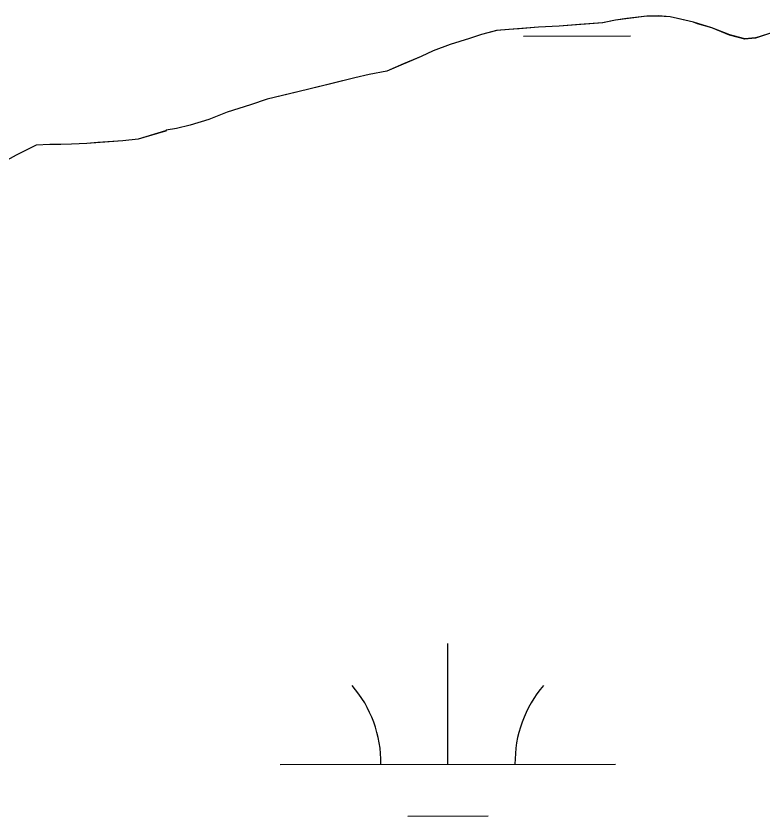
# Model space of a CAD drawing. Extents: x 3279314 to 3317160, y 734079 to 759431.
# Drawn here: x 3295592.9 to 3295815.6, y 743644.8 to 743883.4 of the extents above; entities that cross this region are included whole.
import ezdxf

# ---------------------------------------------------------------- set-up
doc = ezdxf.new("R2010")
doc.units = 0
for name, color, linetype in [('V-SITE-VEGE', 7, 'Continuous'), ('V-TOPO-SHOR', 7, 'Continuous'), ('V-WETL-SWMP', 7, 'Continuous')]:
    doc.layers.add(name, color=color, linetype=linetype)

msp = doc.modelspace()

# ---------------------------------------------------------------- linework, layer by layer
at = {"layer": 'V-SITE-VEGE'}
for p, q in [((3295781, 743883.39), (3295771.66, 743882.15)), ((3295784.36, 743883.41), (3295781, 743883.39)), ((3295787.95, 743883.19), (3295784.36, 743883.41)), ((3295794.91, 743881.55), (3295787.95, 743883.19)), ((3295754.9, 743880.38), (3295748.67, 743880.11)), ((3295767.83, 743881.41), (3295754.9, 743880.38)), ((3295771.66, 743882.15), (3295767.83, 743881.41)), ((3295796.12, 743881.12), (3295794.91, 743881.55)), ((3295800.41, 743879.84), (3295796.12, 743881.12)), ((3295736.21, 743879.09), (3295731.67, 743877.87)), ((3295748.67, 743880.11), (3295736.21, 743879.09)), ((3295805.69, 743877.71), (3295800.41, 743879.84)), ((3295817.91, 743878.25), (3295813.36, 743876.79)), ((3295728.08, 743876.65), (3295722.34, 743874.94)), ((3295731.67, 743877.87), (3295728.08, 743876.65)), ((3295810.25, 743876.54), (3295805.69, 743877.71)), ((3295813.36, 743876.79), (3295810.25, 743876.54)), ((3295722.34, 743874.94), (3295717.32, 743873)), ((3295713.73, 743871.31), (3295703.45, 743866.94)), ((3295717.32, 743873), (3295713.73, 743871.31)), ((3295698.18, 743865.96), (3295693.87, 743864.97)), ((3295703.45, 743866.94), (3295698.18, 743865.96)), ((3295693.87, 743864.97), (3295680.23, 743861.55)), ((3295680.23, 743861.55), (3295667.79, 743858.61)), ((3295662.76, 743856.91), (3295655.82, 743854.71)), ((3295667.79, 743858.61), (3295662.76, 743856.91)), ((3295655.82, 743854.71), (3295650.33, 743852.53)), ((3295650.33, 743852.53), (3295644.82, 743850.83)), ((3295637.64, 743849.35), (3295637.4, 743849.11)), ((3295640.75, 743849.85), (3295637.64, 743849.35)), ((3295644.82, 743850.83), (3295640.75, 743849.85)), ((3295637.4, 743849.11), (3295629.27, 743846.67)), ((3295598.85, 743844.84), (3295592.87, 743841.93)), ((3295602.92, 743845.1), (3295598.85, 743844.84)), ((3295609.39, 743845.13), (3295602.92, 743845.1)), ((3295613.94, 743845.4), (3295609.39, 743845.13)), ((3295624.72, 743846.17), (3295613.94, 743845.4)), ((3295629.27, 743846.67), (3295624.72, 743846.17)), ((3295592.87, 743841.93), (3295587.61, 743839.03))]:
    msp.add_line(p, q, dxfattribs=at)
at = {"layer": 'V-TOPO-SHOR'}
for points in [[(3295796.15, 743881.17), (3295794.91, 743881.55), (3295791.07, 743882.48), (3295787.95, 743883.19), (3295784.36, 743883.41), (3295781, 743883.39), (3295775.02, 743882.64), (3295771.66, 743882.15), (3295767.83, 743881.41), (3295760.89, 743880.89), (3295754.9, 743880.38), (3295748.67, 743880.11), (3295742.92, 743879.6), (3295739.81, 743879.35), (3295736.21, 743879.09), (3295731.67, 743877.87), (3295728.08, 743876.65), (3295722.34, 743874.94), (3295717.32, 743873), (3295713.73, 743871.31), (3295708.47, 743869.12), (3295703.45, 743866.94), (3295698.18, 743865.96), (3295693.87, 743864.97), (3295687.17, 743863.26), (3295680.23, 743861.55), (3295674.01, 743860.08), (3295667.79, 743858.61), (3295662.76, 743856.91), (3295655.82, 743854.71), (3295650.33, 743852.53), (3295644.82, 743850.83), (3295640.75, 743849.85), (3295637.64, 743849.35), (3295637.4, 743849.11), (3295633.33, 743847.89), (3295629.27, 743846.67), (3295624.72, 743846.17), (3295617.29, 743845.65), (3295613.94, 743845.4), (3295609.39, 743845.13), (3295606.27, 743845.11), (3295602.92, 743845.1), (3295598.85, 743844.84), (3295592.87, 743841.93), (3295587.61, 743839.03)], [(3295810.27, 743876.59), (3295805.71, 743877.77), (3295800.43, 743879.9), (3295796.15, 743881.17)], [(3295817.93, 743878.31), (3295814.82, 743877.33), (3295813.39, 743876.85), (3295810.27, 743876.59)]]:
    msp.add_lwpolyline(points, dxfattribs=at)
at = {"layer": 'V-WETL-SWMP'}
for p, q in [((3295781.01, 743883.39), (3295771.67, 743882.14)), ((3295781.01, 743883.39), (3295771.67, 743882.14)), ((3295784.36, 743883.4), (3295781.01, 743883.39)), ((3295784.36, 743883.4), (3295781.01, 743883.39)), ((3295787.96, 743883.18), (3295784.36, 743883.4)), ((3295787.96, 743883.18), (3295784.36, 743883.4)), ((3295794.91, 743881.54), (3295787.96, 743883.18)), ((3295794.91, 743881.54), (3295787.96, 743883.18)), ((3295754.9, 743880.38), (3295748.67, 743880.11)), ((3295754.9, 743880.38), (3295748.67, 743880.11)), ((3295767.84, 743881.4), (3295754.9, 743880.38)), ((3295767.84, 743881.4), (3295754.9, 743880.38)), ((3295771.67, 743882.14), (3295767.84, 743881.4)), ((3295771.67, 743882.14), (3295767.84, 743881.4)), ((3295800.43, 743879.89), (3295794.91, 743881.54)), ((3295800.43, 743879.89), (3295794.91, 743881.54)), ((3295736.22, 743879.08), (3295731.67, 743877.86)), ((3295736.22, 743879.08), (3295731.67, 743877.86)), ((3295748.67, 743880.11), (3295736.22, 743879.08)), ((3295748.67, 743880.11), (3295736.22, 743879.08)), ((3295805.72, 743877.76), (3295800.43, 743879.89)), ((3295805.72, 743877.76), (3295800.43, 743879.89)), ((3295817.93, 743878.3), (3295813.39, 743876.84)), ((3295817.93, 743878.3), (3295813.39, 743876.84)), ((3295728.08, 743876.65), (3295722.34, 743874.94)), ((3295728.08, 743876.65), (3295722.34, 743874.94)), ((3295731.67, 743877.86), (3295728.08, 743876.65)), ((3295731.67, 743877.86), (3295728.08, 743876.65)), ((3295744.17, 743877.44), (3295776.17, 743877.46)), ((3295810.28, 743876.59), (3295805.72, 743877.76)), ((3295810.28, 743876.59), (3295805.72, 743877.76)), ((3295813.39, 743876.84), (3295810.28, 743876.59)), ((3295813.39, 743876.84), (3295810.28, 743876.59)), ((3295722.34, 743874.94), (3295717.32, 743873)), ((3295722.34, 743874.94), (3295717.32, 743873)), ((3295713.73, 743871.3), (3295703.45, 743866.93)), ((3295713.73, 743871.3), (3295703.45, 743866.93)), ((3295717.32, 743873), (3295713.73, 743871.3)), ((3295717.32, 743873), (3295713.73, 743871.3)), ((3295698.19, 743865.95), (3295693.88, 743864.97)), ((3295698.19, 743865.95), (3295693.88, 743864.97)), ((3295703.45, 743866.93), (3295698.19, 743865.95)), ((3295703.45, 743866.93), (3295698.19, 743865.95)), ((3295693.88, 743864.97), (3295680.24, 743861.54)), ((3295693.88, 743864.97), (3295680.24, 743861.54)), ((3295680.24, 743861.54), (3295667.79, 743858.6)), ((3295680.24, 743861.54), (3295667.79, 743858.6)), ((3295662.77, 743856.9), (3295655.83, 743854.71)), ((3295662.77, 743856.9), (3295655.83, 743854.71)), ((3295667.79, 743858.6), (3295662.77, 743856.9)), ((3295667.79, 743858.6), (3295662.77, 743856.9)), ((3295655.83, 743854.71), (3295650.33, 743852.52)), ((3295655.83, 743854.71), (3295650.33, 743852.52)), ((3295650.33, 743852.52), (3295644.83, 743850.82)), ((3295650.33, 743852.52), (3295644.83, 743850.82)), ((3295637.65, 743849.35), (3295637.41, 743849.1)), ((3295637.65, 743849.35), (3295637.41, 743849.1)), ((3295640.76, 743849.84), (3295637.65, 743849.35)), ((3295640.76, 743849.84), (3295637.65, 743849.35)), ((3295644.83, 743850.82), (3295640.76, 743849.84)), ((3295644.83, 743850.82), (3295640.76, 743849.84)), ((3295637.41, 743849.1), (3295629.27, 743846.67)), ((3295637.41, 743849.1), (3295629.27, 743846.67)), ((3295598.85, 743844.83), (3295592.87, 743841.93)), ((3295598.85, 743844.83), (3295592.87, 743841.93)), ((3295602.92, 743845.09), (3295598.85, 743844.83)), ((3295602.92, 743845.09), (3295598.85, 743844.83)), ((3295609.39, 743845.13), (3295602.92, 743845.09)), ((3295609.39, 743845.13), (3295602.92, 743845.09)), ((3295613.94, 743845.39), (3295609.39, 743845.13)), ((3295613.94, 743845.39), (3295609.39, 743845.13)), ((3295624.72, 743846.16), (3295613.94, 743845.39)), ((3295624.72, 743846.16), (3295613.94, 743845.39)), ((3295629.27, 743846.67), (3295624.72, 743846.16)), ((3295629.27, 743846.67), (3295624.72, 743846.16)), ((3295592.87, 743841.93), (3295587.62, 743839.02)), ((3295592.87, 743841.93), (3295587.62, 743839.02)), ((3295721.69, 743660.19), (3295721.67, 743696.19)), ((3295671.69, 743660.16), (3295771.69, 743660.22)), ((3295709.69, 743644.75), (3295733.69, 743644.76))]:
    msp.add_line(p, q, dxfattribs=at)
for centre, start, end in [((3295666.44, 743660.64), 359.2573, 40.801), ((3295776.93, 743660.69), 139.2573, 180.801)]:
    msp.add_arc(centre, 35.25, start, end, dxfattribs=at)

doc.saveas('drawing.dxf')
